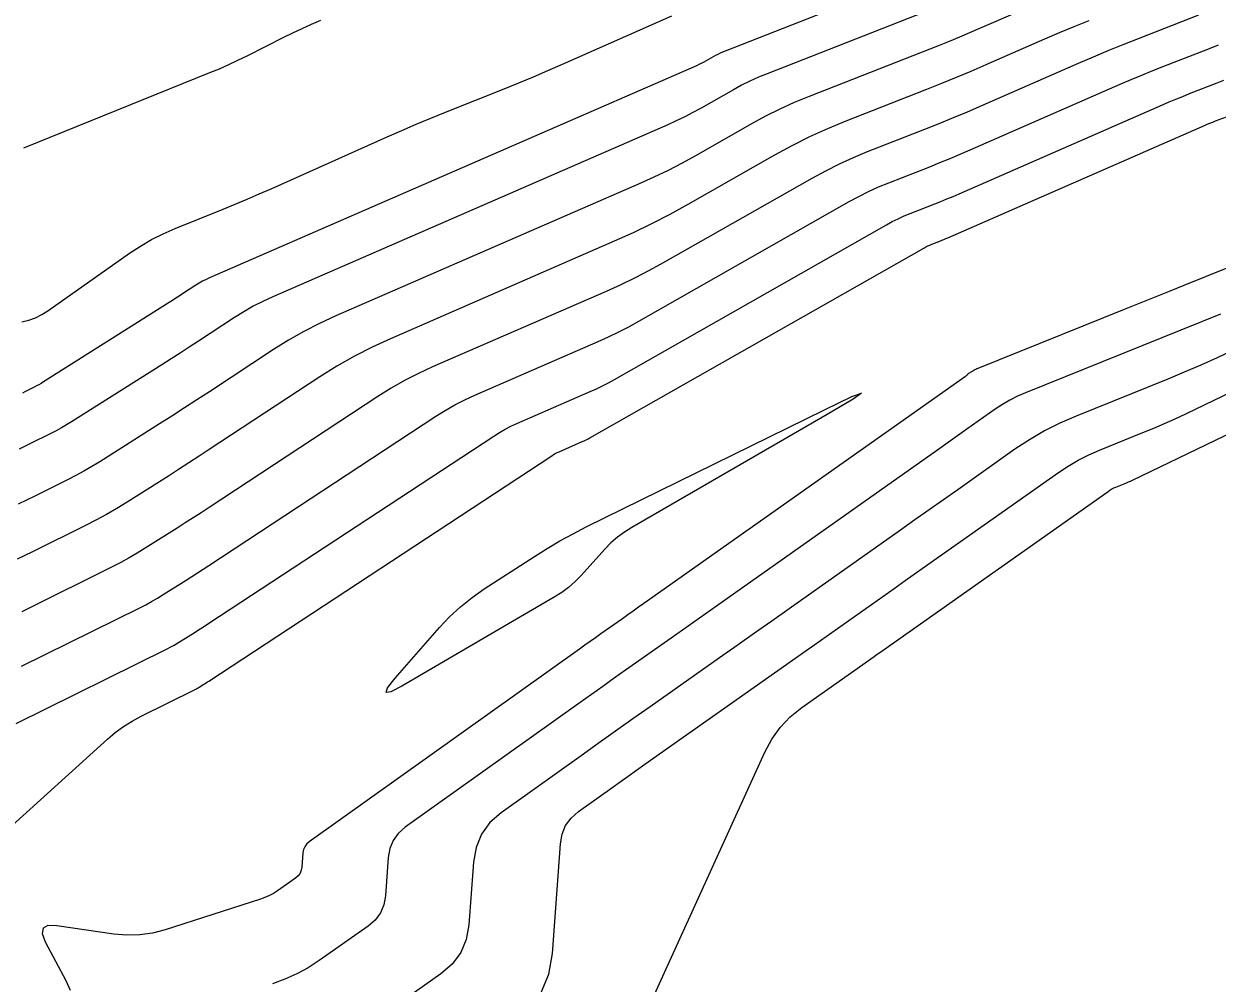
# Model space of a CAD drawing. Extents: x 1768942 to 1774819, y 723037 to 732099.
# Drawn here: x 1770895.5 to 1770958.3, y 724762.5 to 724813 of the extents above; entities that cross this region are included whole.
import ezdxf

# ---------------------------------------------------------------- set-up
doc = ezdxf.new("R2010")
doc.units = 0
doc.layers.add('R_Contours', color=7, linetype='Continuous')

msp = doc.modelspace()

# ---------------------------------------------------------------- linework, layer by layer
at = {"layer": 'R_Contours'}
for points in [[(1770944.98, 724816.54), (1770932.395, 724811.602), (1770932.265, 724811.549), (1770932.136, 724811.49), (1770932.01, 724811.427), (1770931.886, 724811.36), (1770931.395, 724811.08), (1770931.271, 724811.012), (1770931.146, 724810.947), (1770931.019, 724810.886), (1770930.89, 724810.828), (1770905.264, 724799.673), (1770905.075, 724799.586), (1770904.89, 724799.491), (1770904.709, 724799.388), (1770904.532, 724799.277), (1770903.834, 724798.818), (1770903.659, 724798.704), (1770903.484, 724798.59), (1770903.308, 724798.478), (1770903.132, 724798.366), (1770896.52, 724794.184), (1770896.4, 724794.111), (1770896.28, 724794.041), (1770896.157, 724793.974), (1770896.033, 724793.911), (1770895.531, 724793.662), (1770895.406, 724793.601)], [(1770944.32, 724814.218), (1770934.606, 724810.407), (1770934.153, 724810.22), (1770933.708, 724810.018), (1770933.27, 724809.799), (1770932.84, 724809.565), (1770931.135, 724808.596), (1770930.706, 724808.359), (1770930.271, 724808.134), (1770929.83, 724807.921), (1770929.384, 724807.72), (1770908.583, 724798.665), (1770908.065, 724798.426), (1770907.558, 724798.166), (1770907.063, 724797.884), (1770906.58, 724797.581), (1770904.67, 724796.326), (1770904.191, 724796.014), (1770903.712, 724795.703), (1770903.231, 724795.395), (1770902.749, 724795.088), (1770897.998, 724792.084), (1770897.732, 724791.921), (1770897.463, 724791.765), (1770897.189, 724791.616), (1770896.911, 724791.474), (1770895.793, 724790.92), (1770895.513, 724790.782), (1770895.233, 724790.645)], [(1770947.905, 724813.705), (1770945.791, 724812.78), (1770945.261, 724812.552), (1770944.73, 724812.328), (1770944.196, 724812.11), (1770943.66, 724811.897), (1770936.816, 724809.212), (1770936.042, 724808.892), (1770935.28, 724808.545), (1770934.531, 724808.171), (1770933.794, 724807.77), (1770930.876, 724806.111), (1770930.141, 724805.706), (1770929.396, 724805.321), (1770928.642, 724804.956), (1770927.877, 724804.611), (1770911.901, 724797.657), (1770911.054, 724797.267), (1770910.226, 724796.841), (1770909.417, 724796.381), (1770908.627, 724795.886), (1770905.25, 724793.667), (1770904.596, 724793.24), (1770903.94, 724792.815), (1770903.282, 724792.393), (1770902.622, 724791.973), (1770899.477, 724789.984), (1770899.064, 724789.731), (1770898.646, 724789.488), (1770898.221, 724789.257), (1770897.79, 724789.037), (1770896.055, 724788.177), (1770895.62, 724787.963), (1770895.185, 724787.751)], [(1770895.37, 724797.352), (1770895.74, 724797.44), (1770896.094, 724797.566), (1770896.432, 724797.73), (1770896.754, 724797.932), (1770901.051, 724800.959), (1770901.621, 724801.336), (1770902.209, 724801.679), (1770902.816, 724801.987), (1770903.442, 724802.26), (1770905.982, 724803.286), (1770906.616, 724803.545), (1770907.248, 724803.81), (1770907.877, 724804.08), (1770908.504, 724804.356), (1770914.616, 724807.084), (1770915.377, 724807.419), (1770916.141, 724807.747), (1770916.908, 724808.067), (1770917.679, 724808.379), (1770920.767, 724809.615), (1770921.538, 724809.927), (1770922.306, 724810.247), (1770923.07, 724810.573), (1770923.832, 724810.906), (1770929.601, 724813.462)], [(1770957.311, 724813.485), (1770954.134, 724812.244), (1770953.342, 724811.93), (1770952.552, 724811.608), (1770951.766, 724811.278), (1770950.983, 724810.94), (1770945.891, 724808.714), (1770945.148, 724808.393), (1770944.401, 724808.08), (1770943.652, 724807.773), (1770942.899, 724807.474), (1770939.884, 724806.291), (1770939.136, 724805.982), (1770938.401, 724805.647), (1770937.678, 724805.286), (1770936.967, 724804.899), (1770929.144, 724800.452), (1770928.409, 724800.047), (1770927.664, 724799.662), (1770926.909, 724799.297), (1770926.144, 724798.952), (1770917.002, 724794.973), (1770916.257, 724794.629), (1770915.528, 724794.255), (1770914.816, 724793.85), (1770914.121, 724793.414), (1770905.235, 724787.576), (1770904.818, 724787.303), (1770904.4, 724787.033), (1770903.981, 724786.763), (1770903.56, 724786.496), (1770901.875, 724785.431), (1770901.451, 724785.17), (1770901.02, 724784.921), (1770900.583, 724784.683), (1770900.14, 724784.456), (1770895.653, 724782.232), (1770895.373, 724782.094)], [(1770951.542, 724813.198), (1770950.761, 724812.88), (1770949.983, 724812.553), (1770949.208, 724812.219), (1770946.116, 724810.868), (1770945.342, 724810.533), (1770944.564, 724810.207), (1770943.784, 724809.887), (1770943, 724809.576), (1770938.754, 724807.91), (1770937.792, 724807.513), (1770936.847, 724807.082), (1770935.917, 724806.618), (1770935.004, 724806.12), (1770930.432, 724803.521), (1770929.485, 724803), (1770928.524, 724802.503), (1770927.551, 724802.033), (1770926.565, 724801.588), (1770914.784, 724796.46), (1770913.824, 724796.017), (1770912.885, 724795.535), (1770911.967, 724795.013), (1770911.071, 724794.451), (1770905.243, 724790.622), (1770904.707, 724790.272), (1770904.17, 724789.924), (1770903.631, 724789.578), (1770903.091, 724789.235), (1770900.927, 724787.866), (1770900.382, 724787.532), (1770899.829, 724787.211), (1770899.268, 724786.905), (1770898.698, 724786.614), (1770895.938, 724785.246), (1770895.539, 724785.05), (1770895.138, 724784.855)], [(1770911.106, 724813.217), (1770910.612, 724813.001), (1770910.121, 724812.777), (1770909.634, 724812.546), (1770909.151, 724812.308), (1770907.223, 724811.338), (1770906.739, 724811.101), (1770906.251, 724810.873), (1770905.757, 724810.656), (1770905.26, 724810.449), (1770895.47, 724806.488)], [(1770895.367, 724779.218), (1770901.581, 724782.297), (1770901.898, 724782.46), (1770902.211, 724782.63), (1770902.519, 724782.809), (1770902.823, 724782.995), (1770904.029, 724783.758), (1770904.33, 724783.949), (1770904.63, 724784.141), (1770904.929, 724784.335), (1770905.228, 724784.531), (1770917.171, 724792.377), (1770917.666, 724792.687), (1770918.172, 724792.975), (1770918.69, 724793.242), (1770919.22, 724793.486), (1770925.722, 724796.316), (1770926.266, 724796.562), (1770926.803, 724796.821), (1770927.333, 724797.095), (1770927.856, 724797.383), (1770938.931, 724803.677), (1770939.438, 724803.954), (1770939.954, 724804.212), (1770940.479, 724804.451), (1770941.013, 724804.671), (1770943.167, 724805.516), (1770943.704, 724805.73), (1770944.24, 724805.949), (1770944.773, 724806.173), (1770945.304, 724806.402), (1770953.202, 724809.855), (1770953.771, 724810.1), (1770954.342, 724810.34), (1770954.916, 724810.574), (1770955.492, 724810.802), (1770957.802, 724811.705), (1770958.378, 724811.933)], [(1770895.082, 724776.205), (1770903.022, 724780.139), (1770903.214, 724780.237), (1770903.402, 724780.34), (1770903.588, 724780.447), (1770903.771, 724780.56), (1770904.498, 724781.019), (1770904.679, 724781.134), (1770904.86, 724781.25), (1770905.04, 724781.367), (1770905.22, 724781.485), (1770920.222, 724791.34), (1770920.515, 724791.525), (1770920.816, 724791.696), (1770921.124, 724791.854), (1770921.439, 724791.999), (1770925.301, 724793.68), (1770925.624, 724793.826), (1770925.943, 724793.98), (1770926.258, 724794.143), (1770926.568, 724794.314), (1770940.894, 724802.456), (1770941.199, 724802.622), (1770941.508, 724802.776), (1770941.823, 724802.92), (1770942.143, 724803.052), (1770943.435, 724803.559), (1770943.757, 724803.687), (1770944.078, 724803.818), (1770944.398, 724803.953), (1770944.716, 724804.09), (1770955.42, 724808.769), (1770955.775, 724808.922), (1770956.132, 724809.072), (1770956.491, 724809.218), (1770956.851, 724809.361), (1770958.293, 724809.925), (1770958.653, 724810.067)], [(1770894.501, 724770.514), (1770899.882, 724775.38), (1770900.297, 724775.73), (1770900.732, 724776.049), (1770901.189, 724776.337), (1770901.667, 724776.595), (1770904.464, 724777.981), (1770904.529, 724778.014), (1770904.593, 724778.049), (1770904.657, 724778.086), (1770904.719, 724778.124), (1770904.967, 724778.281), (1770905.028, 724778.32), (1770905.09, 724778.359), (1770905.152, 724778.399), (1770905.213, 724778.439), (1770923.272, 724790.304), (1770923.365, 724790.362), (1770923.46, 724790.416), (1770923.557, 724790.466), (1770923.657, 724790.512), (1770924.879, 724791.044), (1770924.981, 724791.09), (1770925.082, 724791.139), (1770925.182, 724791.191), (1770925.28, 724791.245), (1770942.858, 724801.235), (1770942.959, 724801.29), (1770943.062, 724801.341), (1770943.167, 724801.389), (1770943.273, 724801.433), (1770943.702, 724801.601), (1770943.81, 724801.644), (1770943.916, 724801.688), (1770944.023, 724801.732), (1770944.128, 724801.778), (1770957.638, 724807.684), (1770957.78, 724807.745), (1770957.922, 724807.805), (1770958.065, 724807.863), (1770958.209, 724807.92), (1770958.784, 724808.145)], [(1770961.254, 724801.156), (1770956.552, 724799.263), (1770955.766, 724798.947), (1770954.98, 724798.63), (1770954.195, 724798.314), (1770953.409, 724797.997), (1770945.708, 724794.893), (1770945.652, 724794.869), (1770945.598, 724794.844), (1770945.545, 724794.817), (1770945.493, 724794.788), (1770945.213, 724794.626), (1770945.197, 724794.617), (1770945.183, 724794.606), (1770945.17, 724794.594), (1770945.157, 724794.582), (1770945.109, 724794.528), (1770945.097, 724794.515), (1770945.084, 724794.503), (1770945.071, 724794.492), (1770945.056, 724794.481), (1770928.124, 724782.526), (1770927.841, 724782.326), (1770927.557, 724782.126), (1770927.274, 724781.926), (1770926.99, 724781.726), (1770925.857, 724780.926), (1770925.573, 724780.726), (1770925.29, 724780.525), (1770925.008, 724780.325), (1770924.725, 724780.123), (1770910.501, 724769.98), (1770910.367, 724769.862), (1770910.268, 724769.726), (1770910.203, 724769.57), (1770910.172, 724769.395), (1770910.118, 724768.656), (1770910.088, 724768.482), (1770910.022, 724768.326), (1770909.923, 724768.19), (1770909.789, 724768.074), (1770908.841, 724767.408), (1770908.629, 724767.27), (1770908.408, 724767.149), (1770908.178, 724767.045), (1770907.94, 724766.959), (1770902.931, 724765.35), (1770902.263, 724765.175), (1770901.589, 724765.08), (1770900.908, 724765.063), (1770900.221, 724765.125), (1770897.214, 724765.567), (1770896.75, 724765.576), (1770896.495, 724765.438), (1770896.45, 724765.151), (1770896.614, 724764.717), (1770897.689, 724762.684), (1770897.927, 724762.167)], [(1770958.478, 724797.745), (1770948.208, 724793.612), (1770947.791, 724793.43), (1770947.388, 724793.225), (1770946.997, 724792.997), (1770946.618, 724792.746), (1770945.13, 724791.696), (1770944.757, 724791.434), (1770944.385, 724791.171), (1770944.013, 724790.908), (1770943.641, 724790.646), (1770931.944, 724782.387), (1770931.346, 724781.964), (1770930.748, 724781.542), (1770930.149, 724781.12), (1770929.551, 724780.698), (1770927.158, 724779.01), (1770926.56, 724778.587), (1770925.962, 724778.164), (1770925.365, 724777.74), (1770924.769, 724777.315), (1770915.557, 724770.746), (1770915.193, 724770.427), (1770914.922, 724770.055), (1770914.745, 724769.63), (1770914.661, 724769.152), (1770914.514, 724767.138), (1770914.431, 724766.661), (1770914.253, 724766.237), (1770913.981, 724765.866), (1770913.615, 724765.549), (1770911.032, 724763.732), (1770910.452, 724763.356), (1770909.849, 724763.026), (1770909.222, 724762.744), (1770908.573, 724762.508)], [(1770959.148, 724795.858), (1770958.296, 724795.456), (1770957.437, 724795.068), (1770956.572, 724794.694), (1770955.701, 724794.335), (1770950.87, 724792.39), (1770950.027, 724792.023), (1770949.211, 724791.609), (1770948.419, 724791.147), (1770947.653, 724790.64), (1770944.641, 724788.515), (1770943.888, 724787.983), (1770943.135, 724787.452), (1770942.382, 724786.92), (1770941.629, 724786.389), (1770935.764, 724782.248), (1770934.851, 724781.603), (1770933.938, 724780.959), (1770933.025, 724780.314), (1770932.112, 724779.67), (1770928.459, 724777.093), (1770927.546, 724776.448), (1770926.634, 724775.802), (1770925.723, 724775.155), (1770924.813, 724774.507), (1770920.614, 724771.513), (1770920.018, 724770.991), (1770919.576, 724770.383), (1770919.287, 724769.689), (1770919.151, 724768.91), (1770918.911, 724765.619), (1770918.774, 724764.84), (1770918.483, 724764.148), (1770918.039, 724763.543), (1770917.441, 724763.025), (1770912.553, 724759.585)], [(1770922.714, 724762.059), (1770923.117, 724763.019), (1770923.307, 724764.1), (1770923.728, 724769.879), (1770923.817, 724770.387), (1770924.005, 724770.838), (1770924.293, 724771.234), (1770924.68, 724771.574), (1770926.429, 724772.821), (1770926.867, 724773.132), (1770927.304, 724773.443), (1770927.742, 724773.753), (1770928.181, 724774.063), (1770935.939, 724779.536), (1770936.534, 724779.955), (1770937.128, 724780.375), (1770937.723, 724780.795), (1770938.317, 724781.214), (1770940.695, 724782.893), (1770941.29, 724783.313), (1770941.885, 724783.733), (1770942.479, 724784.152), (1770943.074, 724784.572), (1770949.947, 724789.421), (1770950.46, 724789.761), (1770950.991, 724790.07), (1770951.538, 724790.348), (1770952.103, 724790.594), (1770954.395, 724791.517), (1770954.966, 724791.752), (1770955.533, 724791.997), (1770956.095, 724792.251), (1770956.654, 724792.514), (1770964.576, 724796.332)], [(1770928.134, 724760.761), (1770934.485, 724774.698), (1770934.853, 724775.385), (1770935.301, 724776.007), (1770935.828, 724776.563), (1770936.436, 724777.052), (1770940.24, 724779.736), (1770940.358, 724779.819), (1770940.595, 724779.986), (1770940.713, 724780.069), (1770952.56, 724788.427), (1770952.659, 724788.492), (1770952.76, 724788.552), (1770952.865, 724788.605), (1770952.973, 724788.652), (1770953.413, 724788.829), (1770953.522, 724788.874), (1770953.631, 724788.921), (1770953.738, 724788.969), (1770953.845, 724789.02), (1770966.92, 724795.32)]]:
    msp.add_lwpolyline(points, dxfattribs=at)
msp.add_lwpolyline([(1770923.027, 724785.422), (1770923.704, 724785.819), (1770924.393, 724786.197), (1770925.093, 724786.554), (1770937.631, 724792.722), (1770939.075, 724793.413), (1770939.578, 724793.601), (1770939.142, 724793.287), (1770937.766, 724792.471), (1770927.492, 724786.533), (1770927.102, 724786.287), (1770926.735, 724786.013), (1770926.391, 724785.711), (1770926.069, 724785.381), (1770924.828, 724784.005), (1770924.507, 724783.675), (1770924.163, 724783.373), (1770923.797, 724783.098), (1770923.408, 724782.851), (1770915.376, 724778.168), (1770914.802, 724777.872), (1770914.553, 724777.844), (1770914.628, 724778.083), (1770915.027, 724778.591), (1770917.362, 724781.253), (1770917.899, 724781.824), (1770918.47, 724782.354), (1770919.078, 724782.843), (1770919.72, 724783.292), (1770922.361, 724785.004)], close=True, dxfattribs=at)

doc.saveas('drawing.dxf')
